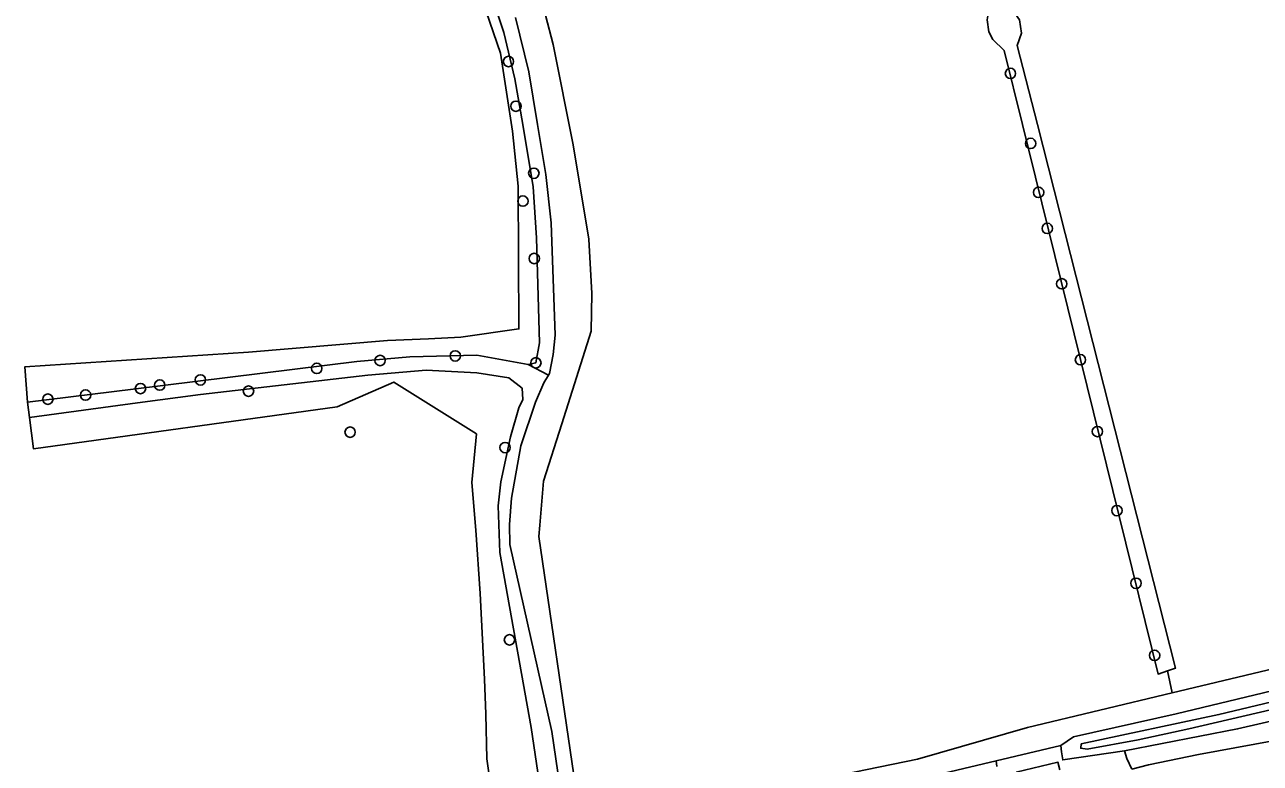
# Model space of a CAD drawing. Extents: x 162510 to 163918, y 388494 to 389774.
# Drawn here: x 163350.5 to 163466.8, y 389439.9 to 389509.4 of the extents above; entities that cross this region are included whole.
import ezdxf

# ---------------------------------------------------------------- set-up
doc = ezdxf.new("R2010")
doc.units = 0
for name, color, linetype in [('IMGEO_Boom', 7, 'Continuous'), ('IMGEO_Grasland_agrarisch', 7, 'Continuous'), ('IMGEO_Grasland_overig', 7, 'Continuous'), ('IMGEO_Greppel_droge_sloot', 7, 'Continuous'), ('IMGEO_Loofbos', 7, 'Continuous'), ('IMGEO_Oever', 7, 'Continuous'), ('IMGEO_Rijbaan_lokaal_onverhard', 7, 'Continuous'), ('IMGEO_Waterloop', 7, 'Continuous')]:
    doc.layers.add(name, color=color, linetype=linetype)

msp = doc.modelspace()

# ---------------------------------------------------------------- linework, layer by layer
at = {"layer": 'IMGEO_Boom'}
for centre in [(163396.03, 389505.94), (163443.3, 389504.82), (163396.73, 389501.73), (163445.2, 389498.23), (163398.42, 389495.42), (163397.39, 389492.8), (163445.95, 389493.62), (163446.77, 389490.23), (163398.46, 389487.39), (163448.13, 389485.01), (163383.94, 389477.79), (163391.02, 389478.22), (163398.61, 389477.57), (163449.89, 389477.86), (163377.98, 389477.05), (163361.38, 389475.15), (163363.19, 389475.48), (163367.02, 389475.96), (163352.66, 389474.15), (163356.21, 389474.54), (163371.55, 389474.9), (163381.12, 389471.04), (163451.49, 389471.1), (163395.71, 389469.59), (163453.32, 389463.66), (163455.12, 389456.82), (163396.13, 389451.49), (163456.87, 389450.03)]:
    msp.add_circle(centre, 0.489, dxfattribs=at)
at = {"layer": 'IMGEO_Grasland_agrarisch'}
for points in [[(163444.16, 389509.87), (163444.35, 389508.6), (163443.93, 389507.46), (163445.83, 389500), (163458.85, 389448.83), (163458.1, 389448.57), (163458.51, 389446.49), (163498.64, 389456.06), (163502.47, 389457.1), (163506.51, 389458.4), (163514.12, 389460.22), (163519.58, 389461.56), (163523.37, 389462.96), (163525.56, 389464.68), (163529.4, 389468.27), (163539.81, 389478.14), (163543.71, 389482.08), (163547.61, 389485.62), (163547.34, 389486.39), (163501.7, 389582.87)], [(163394.37, 389437.61), (163393.98, 389440.28), (163393.9, 389444.49), (163393.77, 389447.78), (163393.38, 389455.84), (163392.97, 389461.83), (163392.59, 389466.3), (163393.02, 389470.88), (163385.23, 389475.75), (163379.9, 389473.43), (163351.31, 389469.46), (163350.94, 389472.43), (163350.74, 389473.86), (163350.48, 389477.18), (163371.56, 389478.58), (163384.65, 389479.67), (163388.49, 389479.83), (163391.54, 389479.98), (163397.02, 389480.77), (163396.94, 389494.21), (163396.42, 389499.38), (163395.27, 389506.72), (163392.57, 389514.59)], [(163398.78, 389513.11), (163400.25, 389507.54), (163402.12, 389498.1), (163403.59, 389489.21), (163403.87, 389484.11), (163403.83, 389480.55), (163401.07, 389471.84), (163399.32, 389466.44), (163398.98, 389462.29), (163398.88, 389461.23), (163402.2, 389438.75), (163403.62, 389433.43), (163413.91, 389435.65), (163425.06, 389438.31), (163434.56, 389440.24), (163444.91, 389443.24), (163458.51, 389446.49), (163458.1, 389448.57), (163457.2, 389448.26), (163444.43, 389500), (163442.71, 389506.97), (163441.65, 389508.02), (163441.26, 389508.73), (163441.11, 389509.85)]]:
    msp.add_lwpolyline(points, dxfattribs=at)
at = {"layer": 'IMGEO_Grasland_overig'}
for points in [[(163392.57, 389514.59), (163395.27, 389506.72), (163396.42, 389499.38), (163396.94, 389494.21), (163397.02, 389480.77), (163391.54, 389479.98), (163388.49, 389479.83), (163384.65, 389479.67), (163371.56, 389478.58), (163350.48, 389477.18), (163350.74, 389473.86), (163360.7, 389475.09), (163381.75, 389477.7), (163386.73, 389478.14), (163393.06, 389478.28), (163397.9, 389477.4), (163398.61, 389477.57), (163398.94, 389479.45), (163398.67, 389489.35), (163398.36, 389494.13), (163397.37, 389500), (163396.64, 389504.3), (163395.59, 389508.66), (163394.4, 389512.32)], [(163498.64, 389456.06), (163458.51, 389446.49), (163444.91, 389443.24), (163434.56, 389440.24), (163425.06, 389438.31), (163413.91, 389435.65), (163403.62, 389433.43), (163402.2, 389438.75), (163398.88, 389461.23), (163398.98, 389462.29), (163399.32, 389466.44), (163401.07, 389471.84), (163403.83, 389480.55), (163403.87, 389484.11), (163403.59, 389489.21), (163402.12, 389498.1), (163400.25, 389507.54), (163398.78, 389513.11)], [(163396.7, 389510.09), (163397.95, 389504.98), (163398.77, 389500), (163399.56, 389495.29), (163400.05, 389490.74), (163400.42, 389480.17), (163400.25, 389478.35), (163399.9, 389476.57), (163399.8, 389476.4), (163399.36, 389475.69), (163398.58, 389473.87), (163397.2, 389469.74), (163396.32, 389464.82), (163396.12, 389462.34), (163396.15, 389460.48), (163400.1, 389442.85), (163401.43, 389433.84)], [(163555.58, 389491.05), (163550.45, 389484.89), (163550.87, 389483.93), (163551.05, 389483.27), (163550.93, 389481.73), (163550.62, 389480.99), (163548.65, 389478.9), (163529.49, 389460.59), (163526.75, 389458.38), (163524.81, 389457.2), (163521.83, 389455.93), (163520.78, 389455.82), (163519.06, 389455.88), (163500, 389451.14), (163484.24, 389447.59), (163464.68, 389443.1), (163454.04, 389441.04), (163454.26, 389440.31), (163454.74, 389439.31)], [(163454.74, 389439.31), (163456.29, 389439.72), (163461, 389440.68), (163482.23, 389444.58), (163490.56, 389446.39), (163500.56, 389448.7), (163511.11, 389451.5), (163520.14, 389454.15), (163525.02, 389455.9), (163527.27, 389456.91), (163529, 389457.91), (163531.87, 389460.44), (163555.24, 389483.36)], [(163419.33, 389434.73), (163441.96, 389440.1), (163448.03, 389441.55), (163449.22, 389442.37), (163458.89, 389444.53), (163515.55, 389458.14)]]:
    msp.add_lwpolyline(points, dxfattribs=at)
at = {"layer": 'IMGEO_Greppel_droge_sloot'}
msp.add_lwpolyline([(163458.1, 389448.57), (163458.85, 389448.83), (163445.83, 389500), (163443.93, 389507.46), (163444.35, 389508.6), (163444.16, 389509.87), (163443.11, 389511.35), (163442.56, 389512.65), (163428.92, 389569.02), (163427.57, 389568.68), (163440.89, 389513.15), (163441.38, 389511.55), (163441.11, 389509.85), (163441.26, 389508.73), (163441.65, 389508.02), (163442.71, 389506.97), (163444.43, 389500), (163457.2, 389448.26)], close=True, dxfattribs=at)
at = {"layer": 'IMGEO_Loofbos'}
for points in [[(163399.05, 389437.31), (163398.18, 389443.23), (163395.23, 389459.7), (163395.07, 389464.1), (163395.32, 389466.38), (163396.22, 389470.61), (163397, 389473.32), (163397.39, 389474.13), (163397.32, 389475.17), (163396.06, 389476.15), (163393.05, 389476.63), (163388.27, 389476.88), (163382.78, 389476.42), (163367.02, 389474.58), (163361.09, 389473.79), (163350.94, 389472.43), (163351.31, 389469.46), (163379.9, 389473.43), (163385.23, 389475.75), (163393.02, 389470.88), (163392.59, 389466.3), (163392.97, 389461.83), (163393.38, 389455.84), (163393.77, 389447.78), (163393.9, 389444.49), (163393.98, 389440.28), (163394.37, 389437.61)], [(163454.74, 389439.31), (163454.26, 389440.31), (163454.04, 389441.04), (163448.23, 389440.19), (163448.12, 389440.96), (163448.03, 389441.55), (163441.96, 389440.1), (163442.02, 389439.58)], [(163443.84, 389439.03), (163447.77, 389439.96), (163447.95, 389439.24)]]:
    msp.add_lwpolyline(points, dxfattribs=at)
at = {"layer": 'IMGEO_Oever'}
for points in [[(163515.55, 389458.14), (163458.89, 389444.53), (163449.22, 389442.37), (163448.03, 389441.55), (163448.12, 389440.96), (163448.23, 389440.19), (163454.04, 389441.04), (163464.68, 389443.1), (163484.24, 389447.59)], [(163488.03, 389449.6), (163460.08, 389443.1), (163455.33, 389442.09), (163450.52, 389441.21), (163449.92, 389441.28), (163449.96, 389441.69), (163462.92, 389444.46), (163488.52, 389450.57)]]:
    msp.add_lwpolyline(points, dxfattribs=at)
at = {"layer": 'IMGEO_Rijbaan_lokaal_onverhard'}
for points in [[(163482.23, 389444.58), (163461, 389440.68), (163456.29, 389439.72)], [(163447.95, 389439.24), (163447.77, 389439.96), (163443.84, 389439.03)]]:
    msp.add_lwpolyline(points, dxfattribs=at)
at = {"layer": 'IMGEO_Waterloop'}
for points in [[(163394.4, 389512.32), (163395.59, 389508.66), (163396.64, 389504.3), (163397.37, 389500), (163398.36, 389494.13), (163398.67, 389489.35), (163398.94, 389479.45), (163398.61, 389477.57), (163397.9, 389477.4), (163399.8, 389476.4), (163399.9, 389476.57), (163400.25, 389478.35), (163400.42, 389480.17), (163400.05, 389490.74), (163399.56, 389495.29), (163398.77, 389500), (163397.95, 389504.98), (163396.7, 389510.09)], [(163401.43, 389433.84), (163400.1, 389442.85), (163396.15, 389460.48), (163396.12, 389462.34), (163396.32, 389464.82), (163397.2, 389469.74), (163398.58, 389473.87), (163399.36, 389475.69), (163399.8, 389476.4), (163397.9, 389477.4), (163393.06, 389478.28), (163386.73, 389478.14), (163381.75, 389477.7), (163360.7, 389475.09), (163350.74, 389473.86), (163350.94, 389472.43), (163361.09, 389473.79), (163367.02, 389474.58), (163382.78, 389476.42), (163388.27, 389476.88), (163393.05, 389476.63), (163396.06, 389476.15), (163397.32, 389475.17), (163397.39, 389474.13), (163397, 389473.32), (163396.22, 389470.61), (163395.32, 389466.38), (163395.07, 389464.1), (163395.23, 389459.7), (163398.18, 389443.23), (163399.05, 389437.31)], [(163488.52, 389450.57), (163462.92, 389444.46), (163449.96, 389441.69), (163449.92, 389441.28), (163450.52, 389441.21), (163455.33, 389442.09), (163460.08, 389443.1), (163488.03, 389449.6)], [(163442.02, 389439.58), (163441.96, 389440.1), (163419.33, 389434.73)]]:
    msp.add_lwpolyline(points, dxfattribs=at)

doc.saveas('drawing.dxf')
